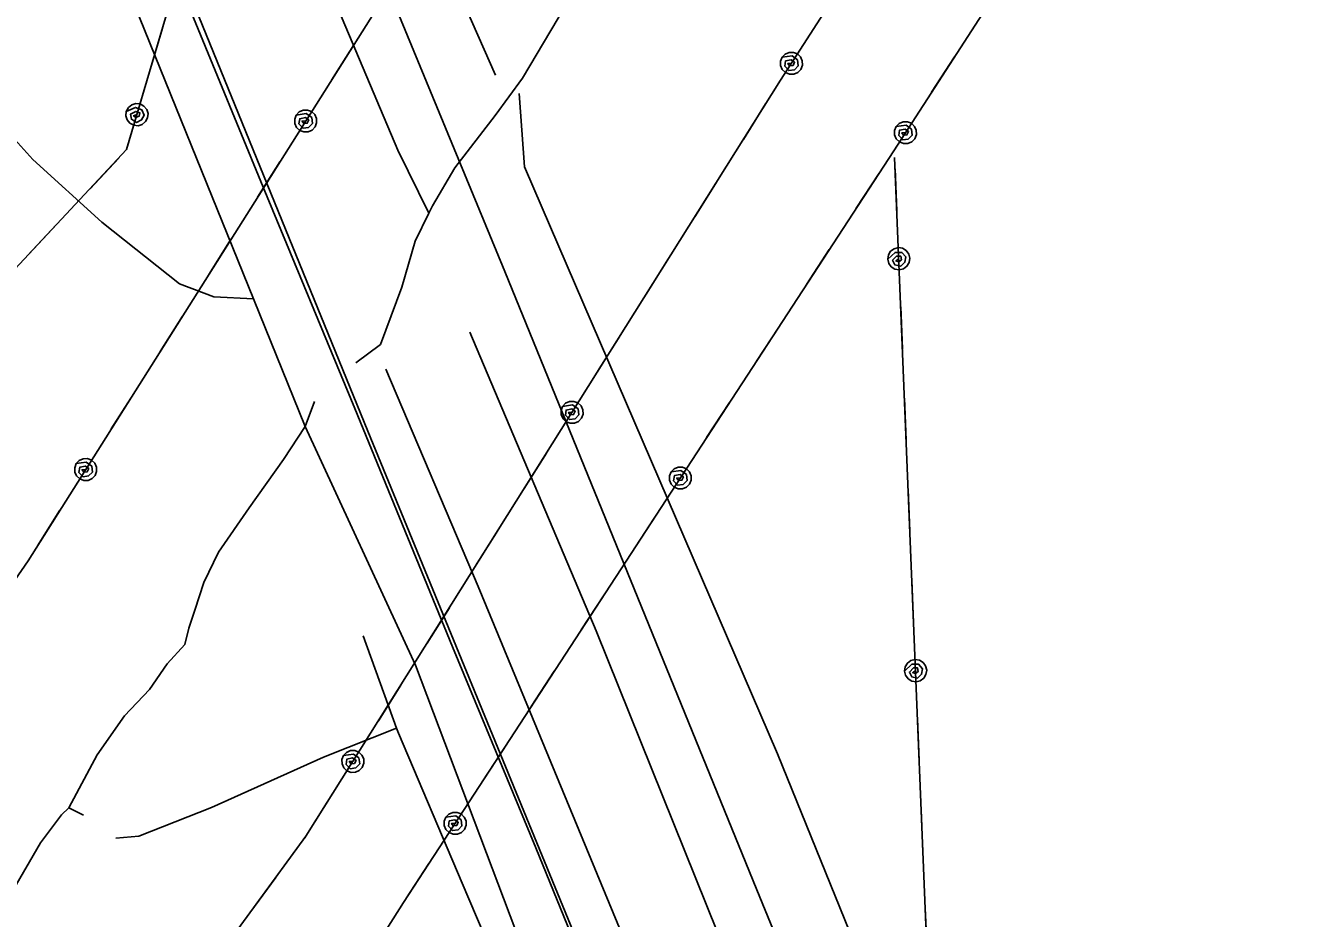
# Model space of a CAD drawing. Extents: x 3329332 to 3367211, y 631066 to 656469.
# Drawn here: x 3350818 to 3351853, y 647841 to 648565 of the extents above; entities that cross this region are included whole.
import ezdxf

# ---------------------------------------------------------------- set-up
doc = ezdxf.new("R2010")
doc.units = 0
for name, color, linetype in [('V-RAIL-TRAK', 7, 'Continuous'), ('V-ROAD-CNTR', 7, 'Continuous'), ('V-TOPO-SHOR', 7, 'Continuous'), ('V-UTIL-LINE', 7, 'Continuous')]:
    doc.layers.add(name, color=color, linetype=linetype)

msp = doc.modelspace()

# ---------------------------------------------------------------- linework, layer by layer
at = {"layer": 'V-RAIL-TRAK'}
msp.add_lwpolyline([(3351307.517, 647711.004), (3351231.018, 647898.5430000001), (3351163.44, 648061.302), (3351084.443, 648254.379), (3351010.014, 648433.7390000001), (3350953.6720000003, 648571.094), (3350874.867, 648763.975), (3350839.074, 648851.529), (3350801.397, 648942.671), (3350751.579, 649063.433), (3350682.285, 649232.232), (3350633.09, 649351.368), (3350582.335, 649473.58)], dxfattribs=at)
at = {"layer": 'V-ROAD-CNTR'}
for points in [[(3350055.768850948, 651140.0666931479), (3350440.121082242, 650230.69751189), (3350657.6206472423, 649703.1585669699), (3351013.644935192, 648831.296310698), (3351205.9055506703, 648365.5452422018), (3351409.9201426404, 647864.3792445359), (3351543.920874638, 647537.485898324), (3351727.1355082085, 647084.5088042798), (3351868.7182250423, 646739.533494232), (3352018.27892592, 646379.9832133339), (3352260.8044408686, 645783.670405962), (3352611.17274013, 644939.641094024), (3352855.688251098, 644340.8762915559), (3353071.648819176, 643816.046341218), (3353364.96623254, 643105.590762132), (3353608.999744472, 642507.148959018), (3353763.8194348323, 642127.3017187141), (3353961.416039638, 641646.3716805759), (3354215.29953187, 641035.3149026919)], [(3349932.60809727, 651050.524872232), (3350283.7003950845, 650214.4045444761), (3350591.4687795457, 649465.8860415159), (3350897.2841679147, 648721.3335306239), (3351094.997772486, 648235.992501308), (3351427.554107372, 647425.4301224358), (3351649.656663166, 646885.5802021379), (3351805.615351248, 646510.5589521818), (3351997.449967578, 646041.8798895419), (3352187.686587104, 645566.0238412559), (3352363.874234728, 645133.8327056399), (3352574.66781314, 644627.561718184), (3352794.878372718, 644090.517792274), (3353015.4739315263, 643552.796867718), (3353189.815582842, 643129.1097150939), (3353379.81120285, 642671.02763126), (3353592.3027778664, 642161.2426508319), (3353746.0654703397, 641783.780405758), (3353947.792066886, 641281.9124094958), (3354155.06465234, 640782.8944075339)]]:
    msp.add_lwpolyline(points, dxfattribs=at)
at = {"layer": 'V-TOPO-SHOR'}
for points in [[(3351147.179, 648418.606), (3351165.507, 648449.375), (3351198.074, 648491.753), (3351220.231, 648522.001), (3351266.098, 648599.692), (3351321.736, 648690.613), (3351365.508, 648756.86), (3351410.736, 648834.559), (3351469.612, 648928.62), (3351544.245, 649051.117), (3351606.978, 649147.027), (3351629.327, 649189.387), (3351651.97, 649210.066), (3351665.784, 649236.622), (3351698.384, 649282.008), (3351727.199, 649330.003), (3351761.915, 649388.107), (3351775.1180000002, 649416.586), (3351796.682, 649449.395), (3351812.384, 649474.647), (3351825.886, 649497.843)], [(3350536.894, 649472.407), (3350598.278, 649323.517), (3350664.097, 649172.645), (3350740.747, 648981.433), (3350807.586, 648814.605), (3350897.296, 648602.785), (3351002.304, 648343.402), (3351044.238, 648239.818)], [(3350703.6210000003, 649465.339), (3350737.9620000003, 649383.753), (3350802.107, 649228.715), (3350870.271, 649059.612), (3350946.745, 648879.345), (3351031.275, 648672.218), (3351119.179, 648463.767), (3351144.2770000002, 648412.636)], [(3350944.3726123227, 649095.9329779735), (3350957.1897299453, 649061.9495178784), (3350989.1280679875, 649032.2531613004), (3351174.903957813, 648577.751500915), (3351198.384597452, 648524.6588730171)], [(3350771.684, 648527.1460000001), (3350809.0670000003, 648472.358), (3350823.472, 648456.189), (3350879.409, 648405.571), (3350942.367, 648355.477), (3350970.25, 648344.831), (3351002.304, 648343.402)], [(3351217.5419757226, 648509.8167210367), (3351221.905412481, 648450.3115167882), (3351426.8507331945, 647974.5912859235), (3351648.9364328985, 647426.6371190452), (3351742.8911317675, 647197.2628247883)], [(3351085.225, 648291.446), (3351105.23, 648306.429), (3351122.542, 648352.693), (3351133.339, 648390.137), (3351144.2770000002, 648412.636), (3351147.179, 648418.606)], [(3351177.5235879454, 648316.3223599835), (3351280.00428338, 648074.2112988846), (3351476.4718179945, 647585.7221608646), (3351643.0059612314, 647190.6975819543)], [(3351602.9072226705, 647039.7126775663), (3351617.7252694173, 647071.6228928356), (3351412.759861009, 647557.970487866), (3351184.2897077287, 648110.1635477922), (3351109.564702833, 648286.437179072)], [(3351468.492, 646839.635), (3351484.276, 646869.986), (3351515.156, 646927.513), (3351560.384, 647005.212), (3351527.759, 647078.411), (3351486.617, 647177.25), (3351426.465, 647323.567), (3351394.69, 647410.142), (3351347.883, 647513.534), (3351292.579, 647643.835), (3351219.3710000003, 647819.052), (3351133.607, 648046.493), (3351044.238, 648239.818), (3351051.574, 648260.103)], [(3350852.646, 647930.859), (3350875.645, 647973.844), (3350897.825, 648005.371), (3350917.928, 648026.725), (3350932.285, 648047.537), (3350946.561, 648063.2490000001), (3350949.963, 648076.584), (3350954.657, 648091.172), (3350962.024, 648113.368), (3350973.892, 648138.045), (3350998.691, 648173.991), (3351026.728, 648213.073), (3351044.238, 648239.818)], [(3351542.234, 646974.031), (3351499.785, 647070.977), (3351448.204, 647194.844), (3351386.83, 647344.371), (3351318.7460000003, 647513.13), (3351265.363, 647644.04), (3351225.486, 647742.221), (3351171.415, 647869.953), (3351119.791, 647991.273), (3351118.259, 647995.485), (3351091.082, 648070.147)], [(3350890.833, 647906.297), (3350909.349, 647907.915), (3350968.3740000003, 647931.203), (3351058.914, 647971.839), (3351118.259, 647995.485)], [(3350789.946, 647836.862), (3350806.9450000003, 647863.367), (3350829.882, 647902.531), (3350846.819, 647925.212), (3350852.646, 647930.859), (3350864.666, 647924.928)]]:
    msp.add_lwpolyline(points, dxfattribs=at)
at = {"layer": 'V-UTIL-LINE'}
for points in [[(3350803.22, 647577.258), (3351044.7490000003, 647907.849), (3351429.327, 648520.588), (3352109.494, 649575.819), (3352428.903, 650260.207), (3352998.378, 651076.16), (3353488.091, 651828.61), (3353894.4990000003, 652441.805), (3354281.997, 653038.888), (3354772.3850000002, 653789.628), (3355571.182, 654368.938), (3355999.9220000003, 654674.715)], [(3350907.429, 647512.555), (3351123.843, 647854.257), (3351520.935, 648463.356), (3352203.225, 649518.002), (3352530.52, 650189.555), (3353068.72, 651025.36), (3353558.449, 651770.952), (3353953.556, 652384.596), (3354349.411, 652988.514), (3354829.5700000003, 653717.323), (3355620.134, 654289.572), (3356151.702, 654675.002)], [(3349927.787, 646969.948), (3350125.0300000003, 647287.042), (3350329.097, 647615.772), (3350714.355, 648266.211), (3350899.529, 648464.209), (3351049.987, 648973.544), (3351196.884, 649209.508)], [(3350091.3340000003, 646941.631), (3350264.398, 647210.365), (3350453.632, 647542.612), (3350647.941, 647882.219), (3350819.728, 648131.123), (3351174.001, 648692.621), (3351091.377, 648931.675), (3351265.335, 649161.513)], [(3350918.955, 648529.97), (3350928.5870000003, 648562.577)], [(3351065.3510000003, 648520.4180000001), (3351083.494, 648549.1730000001)], [(3351438.074, 648534.159), (3351435.199, 648534.0650000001), (3351436.595, 648532.204), (3351439.336, 648532.363), (3351440.6410000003, 648534.984), (3351437.875, 648536.958), (3351433.27, 648536.08), (3351432.663, 648531.856), (3351435.9020000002, 648528.229), (3351440.42, 648528.9720000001), (3351443.6, 648532.1140000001), (3351443.0330000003, 648536.905), (3351438.588, 648540.154), (3351430.5100000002, 648539.035), (3351429.22, 648535.769), (3351429.2770000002, 648532.258), (3351430.6750000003, 648529.036), (3351433.198, 648526.594), (3351436.464, 648525.304), (3351439.9760000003, 648525.362), (3351443.197, 648526.759), (3351445.639, 648529.283), (3351446.929, 648532.549), (3351446.8710000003, 648536.06), (3351445.474, 648539.282), (3351442.95, 648541.724), (3351439.684, 648543.014), (3351436.173, 648542.956), (3351432.951, 648541.559), (3351430.5100000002, 648539.035)], [(3351551.5840000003, 648510.731), (3351570.052, 648539.278)], [(3350907.907, 648492.5700000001), (3350905.174, 648491.671), (3350907.038, 648490.278), (3350909.6240000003, 648491.202), (3350910.137, 648494.085), (3350906.928, 648495.201), (3350902.756, 648493.062), (3350903.362, 648488.838), (3350907.492, 648486.269), (3350911.6180000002, 648488.253), (3350913.785, 648492.164), (3350911.892, 648496.601), (3350906.713, 648498.4670000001), (3350899.276, 648495.12), (3350898.957, 648491.623), (3350900.001, 648488.27), (3350902.248, 648485.572), (3350905.357, 648483.939), (3350908.8540000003, 648483.62), (3350912.207, 648484.664), (3350914.906, 648486.912), (3350916.538, 648490.0210000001), (3350916.857, 648493.518), (3350915.813, 648496.871), (3350913.566, 648499.569), (3350910.457, 648501.202), (3350906.96, 648501.52), (3350903.607, 648500.477), (3350900.9080000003, 648498.229), (3350899.276, 648495.12)], [(3351044.538, 648487.432), (3351041.664, 648487.31), (3351043.078, 648485.462), (3351045.818, 648485.648), (3351047.097, 648488.282), (3351044.312, 648490.229), (3351039.716, 648489.306), (3351039.149, 648485.077), (3351042.424, 648481.481), (3351046.934, 648482.267), (3351050.083, 648485.441), (3351049.47, 648490.225), (3351044.994, 648493.431), (3351036.927, 648492.234), (3351035.668, 648488.956), (3351035.7600000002, 648485.4450000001), (3351037.1890000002, 648482.237), (3351039.736, 648479.8200000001), (3351043.014, 648478.562), (3351046.525, 648478.654), (3351049.733, 648480.082), (3351052.15, 648482.629), (3351053.4080000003, 648485.907), (3351053.316, 648489.4180000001), (3351051.8880000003, 648492.626), (3351049.341, 648495.0430000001), (3351046.063, 648496.302), (3351042.552, 648496.21), (3351039.344, 648494.781), (3351036.927, 648492.234)], [(3351399.105, 648472.436), (3351417.18, 648501.234)], [(3351530.398, 648477.983), (3351527.522, 648477.894), (3351528.915, 648476.03), (3351531.657, 648476.185), (3351532.966, 648478.804), (3351530.204, 648480.783), (3351525.597, 648479.9130000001), (3351524.983, 648475.6900000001), (3351528.216, 648472.057), (3351532.735, 648472.792), (3351535.92, 648475.93), (3351535.361, 648480.721), (3351530.9220000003, 648483.977), (3351522.841, 648482.872), (3351521.546, 648479.608), (3351521.598, 648476.0970000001), (3351522.99, 648472.873), (3351525.509, 648470.427), (3351528.773, 648469.131), (3351532.285, 648469.183), (3351535.509, 648470.5750000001), (3351537.955, 648473.095), (3351539.25, 648476.358), (3351539.198, 648479.87), (3351537.806, 648483.094), (3351535.287, 648485.54), (3351532.023, 648486.836), (3351528.511, 648486.784), (3351525.287, 648485.392), (3351522.841, 648482.872)], [(3349401.066, 643637.626), (3351602.005, 646486.084), (3351521.677, 648457.8200000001)], [(3350869.864, 648432.49), (3350893.088, 648457.322)], [(3351005.5870000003, 648425.696), (3351023.73, 648454.451)], [(3351490.583, 648416.8), (3351509.1520000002, 648445.282)], [(3351523.432, 648414.747), (3351522.048, 648448.719)], [(3351359.7660000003, 648409.758), (3351377.841, 648438.556)], [(3350819.318, 648378.443), (3350842.542, 648403.275)], [(3350966.1, 648363.112), (3350984.2430000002, 648391.867)], [(3351450.169, 648354.81), (3351468.738, 648383.292)], [(3351525.018, 648375.8), (3351522.721, 648374.068), (3351524.934, 648373.349), (3351527.0840000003, 648375.057), (3351526.642, 648377.952), (3351523.244, 648377.974), (3351519.984, 648374.606), (3351521.918, 648370.802), (3351526.6550000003, 648369.7000000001), (3351529.9220000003, 648372.908), (3351530.714, 648377.308), (3351527.4930000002, 648380.899), (3351521.988, 648380.998), (3351516.026, 648375.433), (3351516.8510000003, 648372.02), (3351518.919, 648369.182), (3351521.916, 648367.351), (3351525.3850000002, 648366.807), (3351528.798, 648367.632), (3351531.636, 648369.7000000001), (3351533.467, 648372.697), (3351534.011, 648376.166), (3351533.186, 648379.579), (3351531.1180000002, 648382.417), (3351528.1210000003, 648384.248), (3351524.6520000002, 648384.792), (3351521.239, 648383.968), (3351518.401, 648381.899), (3351516.5700000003, 648378.902), (3351516.026, 648375.433)], [(3351320.428, 648347.081), (3351338.502, 648375.879)], [(3350926.613, 648300.529), (3350944.756, 648329.284)], [(3351527.992, 648302.84), (3351526.608, 648336.812)], [(3351409.756, 648292.821), (3351428.324, 648321.303)], [(3351281.089, 648284.403), (3351299.164, 648313.201)], [(3350887.126, 648237.9450000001), (3350905.269, 648266.7000000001)], [(3351260.355, 648251.3690000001), (3351257.481, 648251.24), (3351258.899, 648249.3960000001), (3351261.6380000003, 648249.588), (3351262.911, 648252.225), (3351260.122, 648254.165), (3351255.528, 648253.232), (3351254.972, 648249.001), (3351258.254, 648245.4130000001), (3351262.7630000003, 648246.21), (3351265.9050000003, 648249.3910000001), (3351265.2800000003, 648254.174), (3351260.796, 648257.3690000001), (3351252.732, 648256.153), (3351251.481, 648252.872), (3351251.5810000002, 648249.361), (3351253.017, 648246.157), (3351255.5700000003, 648243.746), (3351258.852, 648242.495), (3351262.362, 648242.595), (3351265.5670000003, 648244.031), (3351267.978, 648246.584), (3351269.228, 648249.865), (3351269.128, 648253.376), (3351267.6920000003, 648256.581), (3351265.139, 648258.992), (3351261.858, 648260.242), (3351258.348, 648260.142), (3351255.143, 648258.706), (3351252.732, 648256.153)], [(3351369.343, 648230.831), (3351387.911, 648259.313)], [(3351531.005, 648228.9010000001), (3351529.6210000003, 648262.873)], [(3351221.549, 648189.539), (3351239.6240000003, 648218.337)], [(3350866.3140000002, 648204.958), (3350863.4390000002, 648204.836), (3350864.853, 648202.988), (3350867.593, 648203.174), (3350868.872, 648205.808), (3350866.0870000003, 648207.755), (3350861.491, 648206.833), (3350860.9250000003, 648202.603), (3350864.199, 648199.007), (3350868.71, 648199.794), (3350871.859, 648202.9670000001), (3350871.245, 648207.752), (3350866.769, 648210.957), (3350858.702, 648209.761), (3350857.444, 648206.482), (3350857.536, 648202.9720000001), (3350858.964, 648199.764), (3350861.511, 648197.346), (3350864.789, 648196.088), (3350868.3000000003, 648196.18), (3350871.508, 648197.608), (3350873.9250000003, 648200.156), (3350875.184, 648203.434), (3350875.092, 648206.944), (3350873.663, 648210.153), (3350871.116, 648212.5700000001), (3350867.838, 648213.828), (3350864.327, 648213.736), (3350861.119, 648212.308), (3350858.702, 648209.761)], [(3351348.044, 648198.158), (3351345.168, 648198.079), (3351346.554, 648196.21), (3351349.296, 648196.355), (3351350.614, 648198.97), (3351347.859, 648200.958), (3351343.2490000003, 648200.104), (3351342.62, 648195.884), (3351345.841, 648192.24), (3351350.363, 648192.959), (3351353.558, 648196.085), (3351353.0160000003, 648200.878), (3351348.588, 648204.15), (3351340.504, 648203.073), (3351339.197, 648199.814), (3351339.237, 648196.303), (3351340.6180000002, 648193.074), (3351343.129, 648190.6190000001), (3351346.3880000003, 648189.312), (3351349.899, 648189.351), (3351353.128, 648190.732), (3351355.583, 648193.243), (3351356.89, 648196.502), (3351356.85, 648200.014), (3351355.47, 648203.243), (3351352.9590000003, 648205.697), (3351349.7, 648207.005), (3351346.188, 648206.965), (3351342.9590000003, 648205.584), (3351340.504, 648203.073)], [(3351534.017, 648154.963), (3351532.633, 648188.935)], [(3350827.362, 648143.223), (3350845.505, 648171.978)], [(3351308.177, 648137.008), (3351326.745, 648165.49)], [(3351182.21, 648126.861), (3351200.285, 648155.659)], [(3351537.0300000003, 648081.024), (3351535.646, 648114.996)], [(3351267.764, 648075.018), (3351286.332, 648103.5)], [(3351142.8710000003, 648064.184), (3351160.946, 648092.982)], [(3351538.614, 648042.078), (3351536.3170000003, 648040.346), (3351538.5300000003, 648039.627), (3351540.68, 648041.335), (3351540.238, 648044.229), (3351536.84, 648044.252), (3351533.58, 648040.884), (3351535.514, 648037.08), (3351540.251, 648035.978), (3351543.518, 648039.186), (3351544.31, 648043.586), (3351541.089, 648047.176), (3351535.5840000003, 648047.275), (3351529.622, 648041.711), (3351530.446, 648038.2980000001), (3351532.515, 648035.46), (3351535.512, 648033.629), (3351538.981, 648033.085), (3351542.394, 648033.91), (3351545.232, 648035.978), (3351547.063, 648038.975), (3351547.607, 648042.444), (3351546.782, 648045.857), (3351544.714, 648048.6950000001), (3351541.717, 648050.5260000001), (3351538.248, 648051.0700000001), (3351534.835, 648050.245), (3351531.9960000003, 648048.177), (3351530.166, 648045.18), (3351529.622, 648041.711)], [(3351227.3510000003, 648013.029), (3351245.919, 648041.511)], [(3351103.532, 648001.506), (3351121.607, 648030.304)], [(3351541.59, 647969.117), (3351540.2060000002, 648003.089)], [(3351082.799, 647968.474), (3351079.9250000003, 647968.345), (3351081.344, 647966.501), (3351084.083, 647966.693), (3351085.356, 647969.33), (3351082.5670000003, 647971.2710000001), (3351077.972, 647970.337), (3351077.416, 647966.106), (3351080.699, 647962.518), (3351085.208, 647963.3150000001), (3351088.349, 647966.496), (3351087.724, 647971.279), (3351083.241, 647974.474), (3351075.177, 647973.258), (3351073.926, 647969.977), (3351074.026, 647966.4670000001), (3351075.4620000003, 647963.262), (3351078.015, 647960.851), (3351081.296, 647959.6), (3351084.807, 647959.701), (3351088.011, 647961.137), (3351090.4220000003, 647963.689), (3351091.673, 647966.971), (3351091.573, 647970.481), (3351090.137, 647973.686), (3351087.5840000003, 647976.0970000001), (3351084.303, 647977.3470000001), (3351080.792, 647977.247), (3351077.588, 647975.811), (3351075.177, 647973.258)], [(3351186.938, 647951.039), (3351205.506, 647979.5210000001)], [(3351043.909, 647906.7000000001), (3351044.7490000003, 647907.849), (3351062.0670000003, 647935.441)], [(3351165.6380000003, 647918.366), (3351162.762, 647918.287), (3351164.149, 647916.419), (3351166.8910000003, 647916.564), (3351168.2090000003, 647919.178), (3351165.453, 647921.167), (3351160.844, 647920.312), (3351160.215, 647916.0920000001), (3351163.435, 647912.448), (3351167.957, 647913.167), (3351171.153, 647916.2930000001), (3351170.61, 647921.086), (3351166.183, 647924.358), (3351158.099, 647923.281), (3351156.792, 647920.022), (3351156.8310000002, 647916.511), (3351158.2120000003, 647913.282), (3351160.723, 647910.827), (3351163.982, 647909.52), (3351167.494, 647909.56), (3351170.723, 647910.9400000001), (3351173.177, 647913.451), (3351174.484, 647916.71), (3351174.4450000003, 647920.2220000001), (3351173.0640000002, 647923.451), (3351170.553, 647925.906), (3351167.294, 647927.213), (3351163.782, 647927.1730000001), (3351160.553, 647925.792), (3351158.099, 647923.281)], [(3351544.602, 647895.178), (3351543.218, 647929.15)], [(3351125.772, 647857.216), (3351144.34, 647885.698)], [(3351000.255, 647846.948), (3351020.312, 647874.402)], [(3351547.614, 647821.24), (3351546.23, 647855.212)]]:
    msp.add_lwpolyline(points, dxfattribs=at)

doc.saveas('drawing.dxf')
